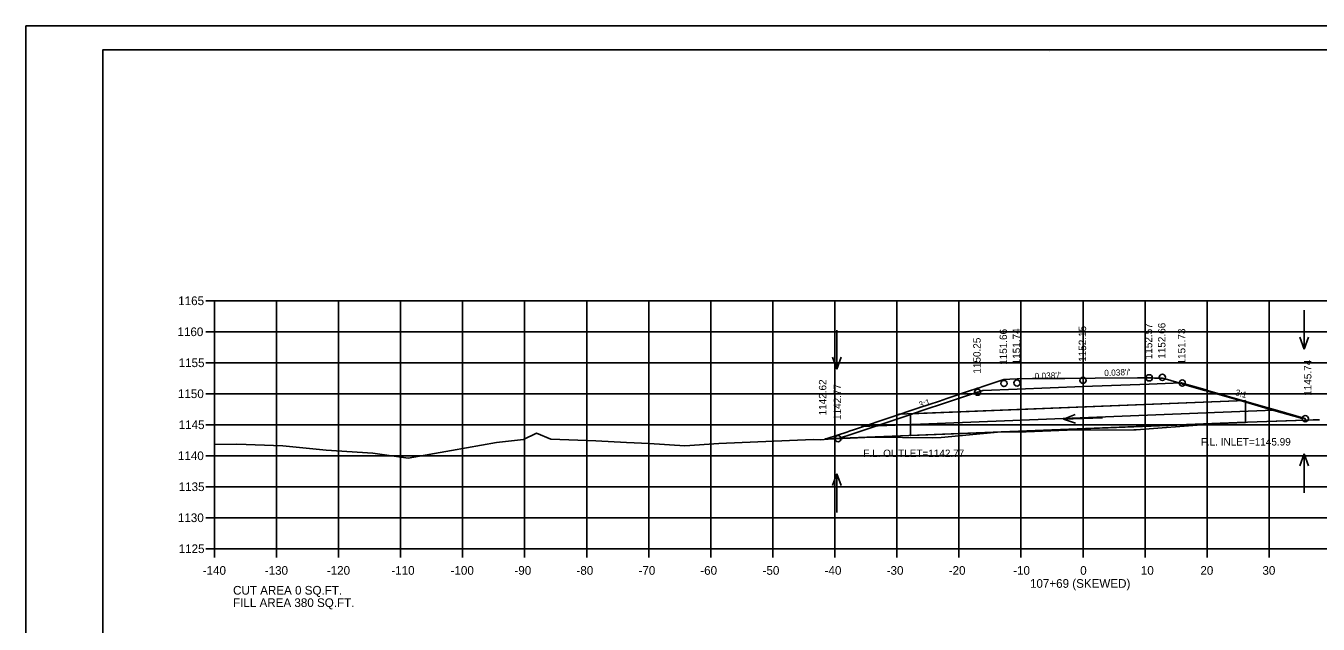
# Model space of a CAD drawing. Extents: x 1368971 to 1374497, y 378717 to 381839.
# Drawn here: x 1372238.5 to 1372446.8, y 381020.2 to 381116.7 of the extents above; entities that cross this region are included whole.
import ezdxf

# ---------------------------------------------------------------- set-up
doc = ezdxf.new("R2010")
doc.units = 0
for name, color, linetype in [('R_Alt Surface', 7, 'Continuous'), ('R_Axis', 7, 'Continuous'), ('R_Axis Annot', 7, 'Continuous'), ('R_Border', 7, 'Continuous'), ('R_Border Notes', 7, 'Continuous'), ('R_Contours', 7, 'Continuous'), ('R_Exist Surface', 7, 'Continuous'), ('R_Fin Surface', 7, 'Continuous'), ('R_Grid', 7, 'Continuous'), ('R_No Plot', 7, 'Continuous'), ('R_Water', 7, 'Continuous'), ('R_Water Annot', 7, 'Continuous'), ('R_Xsect Elev', 7, 'Continuous'), ('R_Xsect Slope', 7, 'Continuous')]:
    doc.layers.add(name, color=color, linetype=linetype)

msp = doc.modelspace()

# ---------------------------------------------------------------- linework, layer by layer
at = {"layer": 'R_Alt Surface'}
msp.add_lwpolyline([(1372392.77, 381057.85), (1372398.28, 381058.06), (1372408.92, 381058.47), (1372419.57, 381058.89), (1372424.72, 381059.1)], dxfattribs=at)
at = {"layer": 'R_Axis'}
for p, q in [((1372267.51, 381072.32), (1372268.91, 381072.32)), ((1372268.91, 381032.32), (1372268.91, 381072.32)), ((1372267.51, 381067.32), (1372268.91, 381067.32)), ((1372267.51, 381062.32), (1372268.91, 381062.32)), ((1372267.51, 381057.32), (1372268.91, 381057.32)), ((1372267.51, 381052.32), (1372268.91, 381052.32)), ((1372267.51, 381047.32), (1372268.91, 381047.32)), ((1372267.51, 381042.32), (1372268.91, 381042.32)), ((1372267.51, 381037.32), (1372268.91, 381037.32)), ((1372267.51, 381032.32), (1372268.91, 381032.32)), ((1372268.91, 381032.32), (1372548.91, 381032.32)), ((1372268.91, 381030.92), (1372268.91, 381032.32)), ((1372278.91, 381030.92), (1372278.91, 381032.32)), ((1372288.91, 381030.92), (1372288.91, 381032.32)), ((1372298.91, 381030.92), (1372298.91, 381032.32)), ((1372308.91, 381030.92), (1372308.91, 381032.32)), ((1372318.91, 381030.92), (1372318.91, 381032.32)), ((1372328.91, 381030.92), (1372328.91, 381032.32)), ((1372338.91, 381030.92), (1372338.91, 381032.32)), ((1372348.91, 381030.92), (1372348.91, 381032.32)), ((1372358.91, 381030.92), (1372358.91, 381032.32)), ((1372368.91, 381030.92), (1372368.91, 381032.32)), ((1372378.91, 381030.92), (1372378.91, 381032.32)), ((1372388.91, 381030.92), (1372388.91, 381032.32)), ((1372398.91, 381030.92), (1372398.91, 381032.32)), ((1372408.91, 381030.92), (1372408.91, 381032.32)), ((1372418.91, 381030.92), (1372418.91, 381032.32)), ((1372428.91, 381030.92), (1372428.91, 381032.32)), ((1372438.91, 381030.92), (1372438.91, 381032.32))]:
    msp.add_line(p, q, dxfattribs=at)
at = {"layer": 'R_Border'}
for p, q in [((1372250.91, 381112.78), (1372567.09, 381112.78)), ((1372250.91, 380907.32), (1372250.91, 381112.78)), ((1372403.43, 381112.52), (1372403.43, 381112.52)), ((1372403.43, 381112.52), (1372403.43, 381112.52))]:
    msp.add_line(p, q, dxfattribs=at)
at = {"layer": 'R_Contours'}
msp.add_lwpolyline([(1372369.42, 381050.09), (1372374.92, 381050.32), (1372384.69, 381050.21), (1372386.02, 381050.25), (1372395.69, 381051.2), (1372399.72, 381051.2), (1372406.38, 381051.47), (1372417.09, 381051.49), (1372417.46, 381051.51), (1372428.7, 381052.35), (1372433.85, 381052.71), (1372444.73, 381053.04), (1372444.73, 381053.31), (1372444.51, 381053.38), (1372440.24, 381054.61), (1372439.29, 381054.88), (1372435.32, 381056.04), (1372429, 381057.85), (1372428.53, 381057.99), (1372424.9, 381059.04), (1372424.84, 381059.06), (1372424.72, 381059.1), (1372419.57, 381058.89), (1372408.92, 381058.47), (1372398.28, 381058.06), (1372392.77, 381057.85), (1372391.99, 381057.59), (1372391.91, 381057.57), (1372391.32, 381057.37), (1372390.96, 381057.25), (1372387.08, 381055.96), (1372382.81, 381054.54), (1372381, 381053.93), (1372374.05, 381051.62), (1372371.82, 381050.88), (1372369.49, 381050.11)], close=True, dxfattribs=at)
at = {"layer": 'R_Exist Surface'}
msp.add_lwpolyline([(1372268.91, 381049.13), (1372272.52, 381049.17), (1372279.92, 381048.9), (1372286.94, 381048.22), (1372294.43, 381047.73), (1372300.12, 381046.95), (1372307.12, 381048.17), (1372314.38, 381049.46), (1372318.71, 381049.93), (1372320.84, 381050.99), (1372323.14, 381049.97), (1372330.38, 381049.72), (1372335.33, 381049.44), (1372338.98, 381049.28), (1372344.71, 381048.92), (1372350.22, 381049.28), (1372356.47, 381049.55), (1372365.49, 381049.92), (1372366.59, 381049.9), (1372367.81, 381050.02), (1372374.92, 381050.32), (1372384.69, 381050.21), (1372386.02, 381050.25), (1372395.69, 381051.2), (1372399.72, 381051.2), (1372406.38, 381051.47), (1372417.09, 381051.49), (1372417.46, 381051.51), (1372428.7, 381052.35), (1372433.85, 381052.71), (1372444.84, 381053.04), (1372445.99, 381053.13), (1372447.04, 381053.12)], dxfattribs=at)
at = {"layer": 'R_Fin Surface'}
msp.add_lwpolyline([(1372367.28, 381049.97), (1372367.54, 381050.05), (1372367.68, 381050.1), (1372370.84, 381051.15), (1372371.37, 381051.33), (1372371.93, 381051.51), (1372372.87, 381051.83), (1372382.43, 381055.03), (1372385.79, 381056.15), (1372386.98, 381056.55), (1372390.96, 381057.88), (1372391.3, 381058), (1372391.91, 381058.2), (1372392.01, 381058.23), (1372392.91, 381058.53), (1372393.71, 381058.8), (1372396.16, 381059.62), (1372397.11, 381059.68), (1372398.28, 381059.75), (1372400.79, 381059.77), (1372402.05, 381059.77), (1372402.27, 381059.77), (1372403.22, 381059.78), (1372403.94, 381059.79), (1372405.98, 381059.8), (1372410.88, 381059.83), (1372417.68, 381059.87), (1372419.57, 381059.88), (1372419.95, 381059.87), (1372420.43, 381059.86), (1372421.52, 381059.85), (1372421.7, 381059.84), (1372422.14, 381059.72), (1372424.9, 381058.91), (1372424.93, 381058.91), (1372424.97, 381058.89), (1372428.53, 381057.86), (1372429, 381057.72), (1372435.18, 381055.95), (1372439.12, 381054.8), (1372440.06, 381054.53), (1372443.91, 381053.42), (1372443.92, 381053.41), (1372444.04, 381053.38), (1372444.18, 381053.34), (1372444.25, 381053.32)], dxfattribs=at)
at = {"layer": 'R_Grid'}
for p, q in [((1372268.91, 381072.32), (1372548.91, 381072.32)), ((1372268.91, 381032.32), (1372268.91, 381072.32)), ((1372278.91, 381032.32), (1372278.91, 381072.32)), ((1372288.91, 381032.32), (1372288.91, 381072.32)), ((1372298.91, 381032.32), (1372298.91, 381072.32)), ((1372308.91, 381032.32), (1372308.91, 381072.32)), ((1372318.91, 381032.32), (1372318.91, 381072.32)), ((1372328.91, 381032.32), (1372328.91, 381072.32)), ((1372338.91, 381032.32), (1372338.91, 381072.32)), ((1372348.91, 381032.32), (1372348.91, 381072.32)), ((1372358.91, 381032.32), (1372358.91, 381072.32)), ((1372368.91, 381032.32), (1372368.91, 381072.32)), ((1372378.91, 381032.32), (1372378.91, 381072.32)), ((1372388.91, 381032.32), (1372388.91, 381072.32)), ((1372398.91, 381032.32), (1372398.91, 381072.32)), ((1372408.91, 381032.32), (1372408.91, 381072.32)), ((1372418.91, 381032.32), (1372418.91, 381072.32)), ((1372428.91, 381032.32), (1372428.91, 381072.32)), ((1372438.91, 381032.32), (1372438.91, 381072.32)), ((1372268.91, 381067.32), (1372548.91, 381067.32)), ((1372268.91, 381062.32), (1372548.91, 381062.32)), ((1372268.91, 381057.32), (1372548.91, 381057.32)), ((1372268.91, 381052.32), (1372548.91, 381052.32)), ((1372268.91, 381047.32), (1372548.91, 381047.32)), ((1372268.91, 381042.32), (1372548.91, 381042.32)), ((1372268.91, 381037.32), (1372548.91, 381037.32)), ((1372268.91, 381032.32), (1372548.91, 381032.32))]:
    msp.add_line(p, q, dxfattribs=at)
at = {"layer": 'R_No Plot'}
msp.add_line((1372238.51, 381116.67), (1372571.85, 381116.67), dxfattribs=at)
for points in [[(1372238.51, 381116.67), (1372571.85, 381116.67), (1372571.85, 380903.34), (1372238.51, 380903.34)], [(1372484.83, 381112.78), (1372484.83, 381102.9), (1372520.57, 381102.9), (1372520.57, 381099.98), (1372543.77, 381099.98), (1372543.77, 381076.76), (1372567.09, 381076.76), (1372567.09, 380907.32), (1372250.91, 380907.32), (1372250.91, 381112.78)]]:
    msp.add_lwpolyline(points, close=True, dxfattribs=at)
for centre in [(1372396.16, 381058.98), (1372398.28, 381059.06), (1372408.92, 381059.47), (1372419.57, 381059.89), (1372421.7, 381059.97), (1372424.9, 381059.04), (1372391.91, 381057.57), (1372444.73, 381053.31), (1372369.42, 381050.09)]:
    msp.add_circle(centre, 0.5, dxfattribs=at)
at = {"layer": 'R_Water'}
for p, q in [((1372435.1, 381056.22), (1372379.15, 381054.02)), ((1372435.1, 381056.22), (1372381.1, 381054.09)), ((1372435.1, 381052.72), (1372367.3, 381050.04))]:
    msp.add_line(p, q, dxfattribs=at)
msp.add_lwpolyline([(1372435.1, 381056.22), (1372435.1, 381052.71), (1372381.1, 381050.58), (1372381.1, 381054.09)], dxfattribs=at)
at = {"layer": 'R_Water Annot'}
for p, q in [((1372444.55, 381070.81), (1372444.55, 381064.53)), ((1372369.24, 381067.59), (1372369.24, 381061.31)), ((1372444.55, 381064.53), (1372443.85, 381066.45)), ((1372444.55, 381064.53), (1372445.25, 381066.45)), ((1372369.24, 381061.31), (1372368.54, 381063.23)), ((1372369.24, 381061.31), (1372369.94, 381063.23)), ((1372405.77, 381053.21), (1372407.67, 381053.98)), ((1372412.05, 381053.45), (1372405.77, 381053.21)), ((1372405.77, 381053.21), (1372407.72, 381052.59)), ((1372444.55, 381047.64), (1372443.85, 381045.72)), ((1372444.55, 381041.36), (1372444.55, 381047.64)), ((1372444.55, 381047.64), (1372445.25, 381045.72)), ((1372369.24, 381044.42), (1372368.54, 381042.5)), ((1372369.24, 381038.14), (1372369.24, 381044.42)), ((1372369.24, 381044.42), (1372369.94, 381042.5))]:
    msp.add_line(p, q, dxfattribs=at)
at = {"layer": 'R_Xsect Slope'}
msp.add_line((1372439.64, 381054.65), (1372373.22, 381052.03), dxfattribs=at)

# ---------------------------------------------------------------- texts
at = {"layer": 'R_Axis'}
msp.add_text('-', height=0.0001, dxfattribs=at).set_placement((1372268.91, 381032.32))
at = {"layer": 'R_Axis Annot'}
for s, p in [('1165', (1372263.07, 381071.62)), ('1160', (1372262.95, 381066.62)), ('1155', (1372263.14, 381061.62)), ('1150', (1372263.02, 381056.62)), ('1145', (1372263.14, 381051.62)), ('1140', (1372263.02, 381046.62)), ('1135', (1372263.14, 381041.62)), ('1130', (1372263.02, 381036.62)), ('1125', (1372263.14, 381031.62)), ('-140', (1372267.02, 381028.12)), ('-130', (1372277.02, 381028.12)), ('-120', (1372287.02, 381028.12)), ('-110', (1372297.42, 381028.12)), ('-100', (1372306.97, 381028.12)), ('-90', (1372317.26, 381028.12)), ('-80', (1372327.26, 381028.12)), ('-70', (1372337.26, 381028.12)), ('-60', (1372347.22, 381028.12)), ('-50', (1372357.26, 381028.12)), ('-40', (1372367.26, 381028.12)), ('-30', (1372377.26, 381028.12)), ('-20', (1372387.26, 381028.12)), ('-10', (1372397.65, 381028.12)), ('0', (1372408.46, 381028.12)), ('10', (1372418.23, 381028.12)), ('20', (1372427.83, 381028.12)), ('30', (1372437.83, 381028.12)), ('107+69 (SKEWED)', (1372400.36, 381026.02)), ('CUT AREA 0 SQ.FT.', (1372271.91, 381024.92)), ('FILL AREA 380 SQ.FT.', (1372271.91, 381022.92))]:
    msp.add_text(s, height=1.4, dxfattribs=at).set_placement(p)
at = {"layer": 'R_Border Notes'}
for s, p in [('F.L. OUTLET=1142.77', (1372373.49, 381047.11)), ('F.L. INLET=1145.99', (1372427.9, 381048.97))]:
    msp.add_text(s, height=1.2, dxfattribs=at).set_placement(p)
at = {"layer": 'R_Xsect Elev'}
for s, p in [('1151.66', (1372396.66, 381061.98)), ('1151.74', (1372398.78, 381062.06)), ('1152.15', (1372409.41, 381062.47)), ('1152.57', (1372420.07, 381062.89)), ('1152.66', (1372422.2, 381062.97)), ('1151.73', (1372425.4, 381062.04)), ('1150.25', (1372392.41, 381060.57)), ('1145.74', (1372445.73, 381056.99)), ('1142.62', (1372367.54, 381053.83)), ('1142.77', (1372369.92, 381053.09))]:
    msp.add_text(s, height=1.2, rotation=90, dxfattribs=at).set_placement(p)
at = {"layer": 'R_Xsect Slope'}
for s, rotation, p in [("0.038'/'", 2.2232, (1372401.13, 381059.67)), ("0.038'/'", 2.2232, (1372412.35, 381060.17)), ('3:1', 343.8625, (1372433.36, 381057.12)), ('3:1', 18.3936, (1372382.63, 381055.01))]:
    msp.add_text(s, height=1, rotation=rotation, dxfattribs=at).set_placement(p)

doc.saveas('drawing.dxf')
